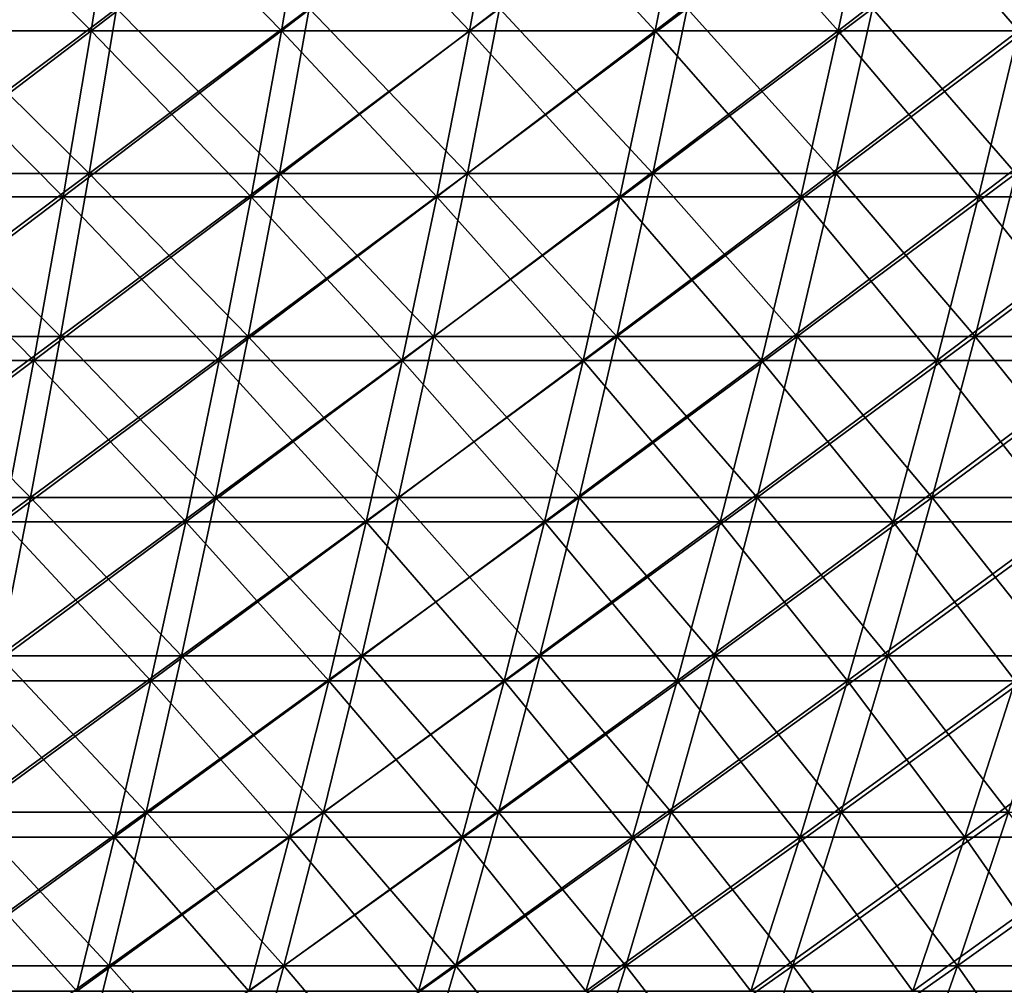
# Model space of a CAD drawing. Header units: millimetres. Extents: x -250 to 250, y 3898 to 4150.
# Tile 493 of 558: x 72 to 105, y 4008 to 4041. Entities that reach past the tile are written whole.
import ezdxf

# ---------------------------------------------------------------- set-up
doc = ezdxf.new("R2010")
doc.units = ezdxf.units.MM
doc.header["$LTSCALE"] = 5.599365
for name, color, linetype in [('2', 7, 'CONTINUOUS'), ('3', 7, 'CONTINUOUS'), ('4', 7, 'CONTINUOUS'), ('5', 7, 'CONTINUOUS')]:
    doc.layers.add(name, color=color, linetype=linetype)

msp = doc.modelspace()

# ---------------------------------------------------------------- linework, layer by layer
at = {"layer": '2', "color": 251, "linetype": 'Continuous', "true_color": 0x504f50}
for points in [[(73.934, 4035.92, -209.809), (67.438, 4035.92, -211.986), (74.856, 4041.504, -212.427), (73.934, 4035.92, -209.809)], [(74.856, 4041.504, -212.427), (67.438, 4035.92, -211.986), (68.279, 4041.504, -214.631), (74.856, 4041.504, -212.427)], [(80.36, 4035.92, -207.432), (73.934, 4035.92, -209.809), (81.362, 4041.504, -210.021), (80.36, 4035.92, -207.432)], [(81.362, 4041.504, -210.021), (73.934, 4035.92, -209.809), (74.856, 4041.504, -212.427), (81.362, 4041.504, -210.021)], [(86.709, 4035.92, -204.859), (80.36, 4035.92, -207.432), (87.791, 4041.504, -207.416), (86.709, 4035.92, -204.859)], [(87.791, 4041.504, -207.416), (80.36, 4035.92, -207.432), (81.362, 4041.504, -210.021), (87.791, 4041.504, -207.416)], [(92.977, 4035.92, -202.092), (86.709, 4035.92, -204.859), (94.137, 4041.504, -204.614), (92.977, 4035.92, -202.092)], [(94.137, 4041.504, -204.614), (86.709, 4035.92, -204.859), (87.791, 4041.504, -207.416), (94.137, 4041.504, -204.614)], [(99.156, 4035.92, -199.133), (92.977, 4035.92, -202.092), (100.394, 4041.504, -201.618), (99.156, 4035.92, -199.133)], [(100.394, 4041.504, -201.618), (92.977, 4035.92, -202.092), (94.137, 4041.504, -204.614), (100.394, 4041.504, -201.618)], [(105.242, 4035.92, -195.985), (99.156, 4035.92, -199.133), (106.555, 4041.504, -198.43), (105.242, 4035.92, -195.985)], [(106.555, 4041.504, -198.43), (99.156, 4035.92, -199.133), (100.394, 4041.504, -201.618), (106.555, 4041.504, -198.43)], [(72.965, 4030.408, -207.06), (66.554, 4030.408, -209.209), (73.934, 4035.92, -209.809), (72.965, 4030.408, -207.06)], [(73.934, 4035.92, -209.809), (66.554, 4030.408, -209.209), (67.438, 4035.92, -211.986), (73.934, 4035.92, -209.809)], [(79.307, 4030.408, -204.715), (72.965, 4030.408, -207.06), (80.36, 4035.92, -207.432), (79.307, 4030.408, -204.715)], [(80.36, 4035.92, -207.432), (72.965, 4030.408, -207.06), (73.934, 4035.92, -209.809), (80.36, 4035.92, -207.432)], [(85.574, 4030.408, -202.176), (79.307, 4030.408, -204.715), (86.709, 4035.92, -204.859), (85.574, 4030.408, -202.176)], [(86.709, 4035.92, -204.859), (79.307, 4030.408, -204.715), (80.36, 4035.92, -207.432), (86.709, 4035.92, -204.859)], [(91.759, 4030.408, -199.445), (85.574, 4030.408, -202.176), (92.977, 4035.92, -202.092), (91.759, 4030.408, -199.445)], [(92.977, 4035.92, -202.092), (85.574, 4030.408, -202.176), (86.709, 4035.92, -204.859), (92.977, 4035.92, -202.092)], [(97.857, 4030.408, -196.524), (91.759, 4030.408, -199.445), (99.156, 4035.92, -199.133), (97.857, 4030.408, -196.524)], [(99.156, 4035.92, -199.133), (91.759, 4030.408, -199.445), (92.977, 4035.92, -202.092), (99.156, 4035.92, -199.133)], [(103.863, 4030.408, -193.417), (97.857, 4030.408, -196.524), (105.242, 4035.92, -195.985), (103.863, 4030.408, -193.417)], [(105.242, 4035.92, -195.985), (97.857, 4030.408, -196.524), (99.156, 4035.92, -199.133), (105.242, 4035.92, -195.985)], [(109.77, 4030.408, -190.127), (103.863, 4030.408, -193.417), (111.227, 4035.92, -192.651), (109.77, 4030.408, -190.127)], [(111.227, 4035.92, -192.651), (103.863, 4030.408, -193.417), (105.242, 4035.92, -195.985), (111.227, 4035.92, -192.651)], [(71.951, 4024.971, -204.183), (65.629, 4024.971, -206.302), (72.965, 4030.408, -207.06), (71.951, 4024.971, -204.183)], [(72.965, 4030.408, -207.06), (65.629, 4024.971, -206.302), (66.554, 4030.408, -209.209), (72.965, 4030.408, -207.06)], [(78.205, 4024.971, -201.87), (71.951, 4024.971, -204.183), (79.307, 4030.408, -204.715), (78.205, 4024.971, -201.87)], [(79.307, 4030.408, -204.715), (71.951, 4024.971, -204.183), (72.965, 4030.408, -207.06), (79.307, 4030.408, -204.715)], [(84.384, 4024.971, -199.366), (78.205, 4024.971, -201.87), (85.574, 4030.408, -202.176), (84.384, 4024.971, -199.366)], [(85.574, 4030.408, -202.176), (78.205, 4024.971, -201.87), (79.307, 4030.408, -204.715), (85.574, 4030.408, -202.176)], [(90.484, 4024.971, -196.673), (84.384, 4024.971, -199.366), (91.759, 4030.408, -199.445), (90.484, 4024.971, -196.673)], [(91.759, 4030.408, -199.445), (84.384, 4024.971, -199.366), (85.574, 4030.408, -202.176), (91.759, 4030.408, -199.445)], [(96.498, 4024.971, -193.793), (90.484, 4024.971, -196.673), (97.857, 4030.408, -196.524), (96.498, 4024.971, -193.793)], [(97.857, 4030.408, -196.524), (90.484, 4024.971, -196.673), (91.759, 4030.408, -199.445), (97.857, 4030.408, -196.524)], [(102.42, 4024.971, -190.73), (96.498, 4024.971, -193.793), (103.863, 4030.408, -193.417), (102.42, 4024.971, -190.73)], [(103.863, 4030.408, -193.417), (96.498, 4024.971, -193.793), (97.857, 4030.408, -196.524), (103.863, 4030.408, -193.417)], [(108.245, 4024.971, -187.485), (102.42, 4024.971, -190.73), (109.77, 4030.408, -190.127), (108.245, 4024.971, -187.485)], [(109.77, 4030.408, -190.127), (102.42, 4024.971, -190.73), (103.863, 4030.408, -193.417), (109.77, 4030.408, -190.127)], [(70.893, 4019.611, -201.179), (64.664, 4019.611, -203.266), (71.951, 4024.971, -204.183), (70.893, 4019.611, -201.179)], [(71.951, 4024.971, -204.183), (64.664, 4019.611, -203.266), (65.629, 4024.971, -206.302), (71.951, 4024.971, -204.183)], [(77.054, 4019.611, -198.9), (70.893, 4019.611, -201.179), (78.205, 4024.971, -201.87), (77.054, 4019.611, -198.9)], [(78.205, 4024.971, -201.87), (70.893, 4019.611, -201.179), (71.951, 4024.971, -204.183), (78.205, 4024.971, -201.87)], [(83.143, 4019.611, -196.433), (77.054, 4019.611, -198.9), (84.384, 4024.971, -199.366), (83.143, 4019.611, -196.433)], [(84.384, 4024.971, -199.366), (77.054, 4019.611, -198.9), (78.205, 4024.971, -201.87), (84.384, 4024.971, -199.366)], [(89.153, 4019.611, -193.779), (83.143, 4019.611, -196.433), (90.484, 4024.971, -196.673), (89.153, 4019.611, -193.779)], [(90.484, 4024.971, -196.673), (83.143, 4019.611, -196.433), (84.384, 4024.971, -199.366), (90.484, 4024.971, -196.673)], [(95.078, 4019.611, -190.942), (89.153, 4019.611, -193.779), (96.498, 4024.971, -193.793), (95.078, 4019.611, -190.942)], [(96.498, 4024.971, -193.793), (89.153, 4019.611, -193.779), (90.484, 4024.971, -196.673), (96.498, 4024.971, -193.793)], [(100.913, 4019.611, -187.923), (95.078, 4019.611, -190.942), (102.42, 4024.971, -190.73), (100.913, 4019.611, -187.923)], [(102.42, 4024.971, -190.73), (95.078, 4019.611, -190.942), (96.498, 4024.971, -193.793), (102.42, 4024.971, -190.73)], [(106.652, 4019.611, -184.727), (100.913, 4019.611, -187.923), (108.245, 4024.971, -187.485), (106.652, 4019.611, -184.727)], [(108.245, 4024.971, -187.485), (100.913, 4019.611, -187.923), (102.42, 4024.971, -190.73), (108.245, 4024.971, -187.485)], [(75.856, 4014.332, -195.806), (69.79, 4014.332, -198.049), (77.054, 4019.611, -198.9), (75.856, 4014.332, -195.806)], [(77.054, 4019.611, -198.9), (69.79, 4014.332, -198.049), (70.893, 4019.611, -201.179), (77.054, 4019.611, -198.9)], [(81.85, 4014.332, -193.377), (75.856, 4014.332, -195.806), (83.143, 4019.611, -196.433), (81.85, 4014.332, -193.377)], [(83.143, 4019.611, -196.433), (75.856, 4014.332, -195.806), (77.054, 4019.611, -198.9), (83.143, 4019.611, -196.433)], [(87.766, 4014.332, -190.765), (81.85, 4014.332, -193.377), (89.153, 4019.611, -193.779), (87.766, 4014.332, -190.765)], [(89.153, 4019.611, -193.779), (81.85, 4014.332, -193.377), (83.143, 4019.611, -196.433), (89.153, 4019.611, -193.779)], [(93.599, 4014.332, -187.972), (87.766, 4014.332, -190.765), (95.078, 4019.611, -190.942), (93.599, 4014.332, -187.972)], [(95.078, 4019.611, -190.942), (87.766, 4014.332, -190.765), (89.153, 4019.611, -193.779), (95.078, 4019.611, -190.942)], [(99.343, 4014.332, -185), (93.599, 4014.332, -187.972), (100.913, 4019.611, -187.923), (99.343, 4014.332, -185)], [(100.913, 4019.611, -187.923), (93.599, 4014.332, -187.972), (95.078, 4019.611, -190.942), (100.913, 4019.611, -187.923)], [(104.993, 4014.332, -181.853), (99.343, 4014.332, -185), (106.652, 4019.611, -184.727), (104.993, 4014.332, -181.853)], [(106.652, 4019.611, -184.727), (99.343, 4014.332, -185), (100.913, 4019.611, -187.923), (106.652, 4019.611, -184.727)], [(74.61, 4009.137, -192.59), (68.644, 4009.137, -194.797), (75.856, 4014.332, -195.806), (74.61, 4009.137, -192.59)], [(75.856, 4014.332, -195.806), (68.644, 4009.137, -194.797), (69.79, 4014.332, -198.049), (75.856, 4014.332, -195.806)], [(80.505, 4009.137, -190.201), (74.61, 4009.137, -192.59), (81.85, 4014.332, -193.377), (80.505, 4009.137, -190.201)], [(81.85, 4014.332, -193.377), (74.61, 4009.137, -192.59), (75.856, 4014.332, -195.806), (81.85, 4014.332, -193.377)], [(86.324, 4009.137, -187.632), (80.505, 4009.137, -190.201), (87.766, 4014.332, -190.765), (86.324, 4009.137, -187.632)], [(87.766, 4014.332, -190.765), (80.505, 4009.137, -190.201), (81.85, 4014.332, -193.377), (87.766, 4014.332, -190.765)], [(92.062, 4009.137, -184.885), (86.324, 4009.137, -187.632), (93.599, 4014.332, -187.972), (92.062, 4009.137, -184.885)], [(93.599, 4014.332, -187.972), (86.324, 4009.137, -187.632), (87.766, 4014.332, -190.765), (93.599, 4014.332, -187.972)], [(97.711, 4009.137, -181.962), (92.062, 4009.137, -184.885), (99.343, 4014.332, -185), (97.711, 4009.137, -181.962)], [(99.343, 4014.332, -185), (92.062, 4009.137, -184.885), (93.599, 4014.332, -187.972), (99.343, 4014.332, -185)], [(103.269, 4009.137, -178.867), (97.711, 4009.137, -181.962), (104.993, 4014.332, -181.853), (103.269, 4009.137, -178.867)], [(104.993, 4014.332, -181.853), (97.711, 4009.137, -181.962), (99.343, 4014.332, -185), (104.993, 4014.332, -181.853)], [(108.728, 4009.137, -175.602), (103.269, 4009.137, -178.867), (110.543, 4014.332, -178.534), (108.728, 4009.137, -175.602)], [(110.543, 4014.332, -178.534), (103.269, 4009.137, -178.867), (104.993, 4014.332, -181.853), (110.543, 4014.332, -178.534)], [(73.318, 4004.03, -189.255), (67.455, 4004.03, -191.423), (74.61, 4009.137, -192.59), (73.318, 4004.03, -189.255)], [(74.61, 4009.137, -192.59), (67.455, 4004.03, -191.423), (68.644, 4009.137, -194.797), (74.61, 4009.137, -192.59)], [(79.111, 4004.03, -186.907), (73.318, 4004.03, -189.255), (80.505, 4009.137, -190.201), (79.111, 4004.03, -186.907)], [(80.505, 4009.137, -190.201), (73.318, 4004.03, -189.255), (74.61, 4009.137, -192.59), (80.505, 4009.137, -190.201)], [(84.829, 4004.03, -184.382), (79.111, 4004.03, -186.907), (86.324, 4009.137, -187.632), (84.829, 4004.03, -184.382)], [(86.324, 4009.137, -187.632), (79.111, 4004.03, -186.907), (80.505, 4009.137, -190.201), (86.324, 4009.137, -187.632)], [(90.467, 4004.03, -181.682), (84.829, 4004.03, -184.382), (92.062, 4009.137, -184.885), (90.467, 4004.03, -181.682)], [(92.062, 4009.137, -184.885), (84.829, 4004.03, -184.382), (86.324, 4009.137, -187.632), (92.062, 4009.137, -184.885)], [(96.019, 4004.03, -178.81), (90.467, 4004.03, -181.682), (97.711, 4009.137, -181.962), (96.019, 4004.03, -178.81)], [(97.711, 4009.137, -181.962), (90.467, 4004.03, -181.682), (92.062, 4009.137, -184.885), (97.711, 4009.137, -181.962)], [(101.48, 4004.03, -175.769), (96.019, 4004.03, -178.81), (103.269, 4009.137, -178.867), (101.48, 4004.03, -175.769)], [(103.269, 4009.137, -178.867), (96.019, 4004.03, -178.81), (97.711, 4009.137, -181.962), (103.269, 4009.137, -178.867)], [(106.845, 4004.03, -172.56), (101.48, 4004.03, -175.769), (108.728, 4009.137, -175.602), (106.845, 4004.03, -172.56)], [(108.728, 4009.137, -175.602), (101.48, 4004.03, -175.769), (103.269, 4009.137, -178.867), (108.728, 4009.137, -175.602)]]:
    msp.add_3dface(points, dxfattribs=at)
at = {"layer": '3', "color": 251, "linetype": 'Continuous', "true_color": 0x504f50}
for points in [[(67.438, 4035.92, 211.986), (73.934, 4035.92, 209.809), (68.279, 4041.504, 214.631), (67.438, 4035.92, 211.986)], [(68.279, 4041.504, 214.631), (73.934, 4035.92, 209.809), (74.856, 4041.504, 212.427), (68.279, 4041.504, 214.631)], [(73.934, 4035.92, 209.809), (80.36, 4035.92, 207.432), (74.856, 4041.504, 212.427), (73.934, 4035.92, 209.809)], [(74.856, 4041.504, 212.427), (80.36, 4035.92, 207.432), (81.362, 4041.504, 210.021), (74.856, 4041.504, 212.427)], [(80.36, 4035.92, 207.432), (86.709, 4035.92, 204.859), (81.362, 4041.504, 210.021), (80.36, 4035.92, 207.432)], [(81.362, 4041.504, 210.021), (86.709, 4035.92, 204.859), (87.791, 4041.504, 207.416), (81.362, 4041.504, 210.021)], [(86.709, 4035.92, 204.859), (92.977, 4035.92, 202.092), (87.791, 4041.504, 207.416), (86.709, 4035.92, 204.859)], [(87.791, 4041.504, 207.416), (92.977, 4035.92, 202.092), (94.137, 4041.504, 204.614), (87.791, 4041.504, 207.416)], [(92.977, 4035.92, 202.092), (99.156, 4035.92, 199.133), (94.137, 4041.504, 204.614), (92.977, 4035.92, 202.092)], [(94.137, 4041.504, 204.614), (99.156, 4035.92, 199.133), (100.394, 4041.504, 201.618), (94.137, 4041.504, 204.614)], [(99.156, 4035.92, 199.133), (105.242, 4035.92, 195.985), (100.394, 4041.504, 201.618), (99.156, 4035.92, 199.133)], [(100.394, 4041.504, 201.618), (105.242, 4035.92, 195.985), (106.555, 4041.504, 198.43), (100.394, 4041.504, 201.618)], [(66.554, 4030.408, 209.209), (72.965, 4030.408, 207.06), (67.438, 4035.92, 211.986), (66.554, 4030.408, 209.209)], [(67.438, 4035.92, 211.986), (72.965, 4030.408, 207.06), (73.934, 4035.92, 209.809), (67.438, 4035.92, 211.986)], [(72.965, 4030.408, 207.06), (79.307, 4030.408, 204.715), (73.934, 4035.92, 209.809), (72.965, 4030.408, 207.06)], [(73.934, 4035.92, 209.809), (79.307, 4030.408, 204.715), (80.36, 4035.92, 207.432), (73.934, 4035.92, 209.809)], [(79.307, 4030.408, 204.715), (85.574, 4030.408, 202.176), (80.36, 4035.92, 207.432), (79.307, 4030.408, 204.715)], [(80.36, 4035.92, 207.432), (85.574, 4030.408, 202.176), (86.709, 4035.92, 204.859), (80.36, 4035.92, 207.432)], [(85.574, 4030.408, 202.176), (91.759, 4030.408, 199.445), (86.709, 4035.92, 204.859), (85.574, 4030.408, 202.176)], [(86.709, 4035.92, 204.859), (91.759, 4030.408, 199.445), (92.977, 4035.92, 202.092), (86.709, 4035.92, 204.859)], [(91.759, 4030.408, 199.445), (97.857, 4030.408, 196.524), (92.977, 4035.92, 202.092), (91.759, 4030.408, 199.445)], [(92.977, 4035.92, 202.092), (97.857, 4030.408, 196.524), (99.156, 4035.92, 199.133), (92.977, 4035.92, 202.092)], [(97.857, 4030.408, 196.524), (103.863, 4030.408, 193.417), (99.156, 4035.92, 199.133), (97.857, 4030.408, 196.524)], [(99.156, 4035.92, 199.133), (103.863, 4030.408, 193.417), (105.242, 4035.92, 195.985), (99.156, 4035.92, 199.133)], [(103.863, 4030.408, 193.417), (109.77, 4030.408, 190.127), (105.242, 4035.92, 195.985), (103.863, 4030.408, 193.417)], [(65.629, 4024.971, 206.302), (71.951, 4024.971, 204.183), (66.554, 4030.408, 209.209), (65.629, 4024.971, 206.302)], [(66.554, 4030.408, 209.209), (71.951, 4024.971, 204.183), (72.965, 4030.408, 207.06), (66.554, 4030.408, 209.209)], [(71.951, 4024.971, 204.183), (78.205, 4024.971, 201.87), (72.965, 4030.408, 207.06), (71.951, 4024.971, 204.183)], [(72.965, 4030.408, 207.06), (78.205, 4024.971, 201.87), (79.307, 4030.408, 204.715), (72.965, 4030.408, 207.06)], [(78.205, 4024.971, 201.87), (84.384, 4024.971, 199.366), (79.307, 4030.408, 204.715), (78.205, 4024.971, 201.87)], [(79.307, 4030.408, 204.715), (84.384, 4024.971, 199.366), (85.574, 4030.408, 202.176), (79.307, 4030.408, 204.715)], [(84.384, 4024.971, 199.366), (90.484, 4024.971, 196.673), (85.574, 4030.408, 202.176), (84.384, 4024.971, 199.366)], [(85.574, 4030.408, 202.176), (90.484, 4024.971, 196.673), (91.759, 4030.408, 199.445), (85.574, 4030.408, 202.176)], [(90.484, 4024.971, 196.673), (96.498, 4024.971, 193.793), (91.759, 4030.408, 199.445), (90.484, 4024.971, 196.673)], [(91.759, 4030.408, 199.445), (96.498, 4024.971, 193.793), (97.857, 4030.408, 196.524), (91.759, 4030.408, 199.445)], [(96.498, 4024.971, 193.793), (102.42, 4024.971, 190.73), (97.857, 4030.408, 196.524), (96.498, 4024.971, 193.793)], [(97.857, 4030.408, 196.524), (102.42, 4024.971, 190.73), (103.863, 4030.408, 193.417), (97.857, 4030.408, 196.524)], [(102.42, 4024.971, 190.73), (108.245, 4024.971, 187.485), (103.863, 4030.408, 193.417), (102.42, 4024.971, 190.73)], [(103.863, 4030.408, 193.417), (108.245, 4024.971, 187.485), (109.77, 4030.408, 190.127), (103.863, 4030.408, 193.417)], [(65.629, 4024.971, 206.302), (70.893, 4019.611, 201.179), (71.951, 4024.971, 204.183), (65.629, 4024.971, 206.302)], [(70.893, 4019.611, 201.179), (77.054, 4019.611, 198.9), (71.951, 4024.971, 204.183), (70.893, 4019.611, 201.179)], [(71.951, 4024.971, 204.183), (77.054, 4019.611, 198.9), (78.205, 4024.971, 201.87), (71.951, 4024.971, 204.183)], [(77.054, 4019.611, 198.9), (83.143, 4019.611, 196.433), (78.205, 4024.971, 201.87), (77.054, 4019.611, 198.9)], [(78.205, 4024.971, 201.87), (83.143, 4019.611, 196.433), (84.384, 4024.971, 199.366), (78.205, 4024.971, 201.87)], [(83.143, 4019.611, 196.433), (89.153, 4019.611, 193.779), (84.384, 4024.971, 199.366), (83.143, 4019.611, 196.433)], [(84.384, 4024.971, 199.366), (89.153, 4019.611, 193.779), (90.484, 4024.971, 196.673), (84.384, 4024.971, 199.366)], [(89.153, 4019.611, 193.779), (95.078, 4019.611, 190.942), (90.484, 4024.971, 196.673), (89.153, 4019.611, 193.779)], [(90.484, 4024.971, 196.673), (95.078, 4019.611, 190.942), (96.498, 4024.971, 193.793), (90.484, 4024.971, 196.673)], [(95.078, 4019.611, 190.942), (100.913, 4019.611, 187.923), (96.498, 4024.971, 193.793), (95.078, 4019.611, 190.942)], [(96.498, 4024.971, 193.793), (100.913, 4019.611, 187.923), (102.42, 4024.971, 190.73), (96.498, 4024.971, 193.793)], [(100.913, 4019.611, 187.923), (106.652, 4019.611, 184.727), (102.42, 4024.971, 190.73), (100.913, 4019.611, 187.923)], [(102.42, 4024.971, 190.73), (106.652, 4019.611, 184.727), (108.245, 4024.971, 187.485), (102.42, 4024.971, 190.73)], [(69.79, 4014.332, 198.049), (75.856, 4014.332, 195.806), (70.893, 4019.611, 201.179), (69.79, 4014.332, 198.049)], [(70.893, 4019.611, 201.179), (75.856, 4014.332, 195.806), (77.054, 4019.611, 198.9), (70.893, 4019.611, 201.179)], [(75.856, 4014.332, 195.806), (81.85, 4014.332, 193.377), (77.054, 4019.611, 198.9), (75.856, 4014.332, 195.806)], [(77.054, 4019.611, 198.9), (81.85, 4014.332, 193.377), (83.143, 4019.611, 196.433), (77.054, 4019.611, 198.9)], [(81.85, 4014.332, 193.377), (87.766, 4014.332, 190.765), (83.143, 4019.611, 196.433), (81.85, 4014.332, 193.377)], [(83.143, 4019.611, 196.433), (87.766, 4014.332, 190.765), (89.153, 4019.611, 193.779), (83.143, 4019.611, 196.433)], [(87.766, 4014.332, 190.765), (93.599, 4014.332, 187.972), (89.153, 4019.611, 193.779), (87.766, 4014.332, 190.765)], [(89.153, 4019.611, 193.779), (93.599, 4014.332, 187.972), (95.078, 4019.611, 190.942), (89.153, 4019.611, 193.779)], [(93.599, 4014.332, 187.972), (99.343, 4014.332, 185), (95.078, 4019.611, 190.942), (93.599, 4014.332, 187.972)], [(95.078, 4019.611, 190.942), (99.343, 4014.332, 185), (100.913, 4019.611, 187.923), (95.078, 4019.611, 190.942)], [(99.343, 4014.332, 185), (104.993, 4014.332, 181.853), (100.913, 4019.611, 187.923), (99.343, 4014.332, 185)], [(100.913, 4019.611, 187.923), (104.993, 4014.332, 181.853), (106.652, 4019.611, 184.727), (100.913, 4019.611, 187.923)], [(68.644, 4009.137, 194.797), (74.61, 4009.137, 192.59), (69.79, 4014.332, 198.049), (68.644, 4009.137, 194.797)], [(69.79, 4014.332, 198.049), (74.61, 4009.137, 192.59), (75.856, 4014.332, 195.806), (69.79, 4014.332, 198.049)], [(74.61, 4009.137, 192.59), (80.505, 4009.137, 190.201), (75.856, 4014.332, 195.806), (74.61, 4009.137, 192.59)], [(75.856, 4014.332, 195.806), (80.505, 4009.137, 190.201), (81.85, 4014.332, 193.377), (75.856, 4014.332, 195.806)], [(80.505, 4009.137, 190.201), (86.324, 4009.137, 187.632), (81.85, 4014.332, 193.377), (80.505, 4009.137, 190.201)], [(81.85, 4014.332, 193.377), (86.324, 4009.137, 187.632), (87.766, 4014.332, 190.765), (81.85, 4014.332, 193.377)], [(86.324, 4009.137, 187.632), (92.062, 4009.137, 184.885), (87.766, 4014.332, 190.765), (86.324, 4009.137, 187.632)], [(87.766, 4014.332, 190.765), (92.062, 4009.137, 184.885), (93.599, 4014.332, 187.972), (87.766, 4014.332, 190.765)], [(92.062, 4009.137, 184.885), (97.711, 4009.137, 181.962), (93.599, 4014.332, 187.972), (92.062, 4009.137, 184.885)], [(93.599, 4014.332, 187.972), (97.711, 4009.137, 181.962), (99.343, 4014.332, 185), (93.599, 4014.332, 187.972)], [(97.711, 4009.137, 181.962), (103.269, 4009.137, 178.867), (99.343, 4014.332, 185), (97.711, 4009.137, 181.962)], [(99.343, 4014.332, 185), (103.269, 4009.137, 178.867), (104.993, 4014.332, 181.853), (99.343, 4014.332, 185)], [(103.269, 4009.137, 178.867), (108.728, 4009.137, 175.602), (104.993, 4014.332, 181.853), (103.269, 4009.137, 178.867)], [(67.455, 4004.03, 191.423), (73.318, 4004.03, 189.255), (68.644, 4009.137, 194.797), (67.455, 4004.03, 191.423)], [(68.644, 4009.137, 194.797), (73.318, 4004.03, 189.255), (74.61, 4009.137, 192.59), (68.644, 4009.137, 194.797)], [(73.318, 4004.03, 189.255), (79.111, 4004.03, 186.907), (74.61, 4009.137, 192.59), (73.318, 4004.03, 189.255)], [(74.61, 4009.137, 192.59), (79.111, 4004.03, 186.907), (80.505, 4009.137, 190.201), (74.61, 4009.137, 192.59)], [(79.111, 4004.03, 186.907), (84.829, 4004.03, 184.382), (80.505, 4009.137, 190.201), (79.111, 4004.03, 186.907)], [(80.505, 4009.137, 190.201), (84.829, 4004.03, 184.382), (86.324, 4009.137, 187.632), (80.505, 4009.137, 190.201)], [(84.829, 4004.03, 184.382), (90.467, 4004.03, 181.682), (86.324, 4009.137, 187.632), (84.829, 4004.03, 184.382)], [(86.324, 4009.137, 187.632), (90.467, 4004.03, 181.682), (92.062, 4009.137, 184.885), (86.324, 4009.137, 187.632)], [(90.467, 4004.03, 181.682), (96.019, 4004.03, 178.81), (92.062, 4009.137, 184.885), (90.467, 4004.03, 181.682)], [(92.062, 4009.137, 184.885), (96.019, 4004.03, 178.81), (97.711, 4009.137, 181.962), (92.062, 4009.137, 184.885)], [(96.019, 4004.03, 178.81), (101.48, 4004.03, 175.769), (97.711, 4009.137, 181.962), (96.019, 4004.03, 178.81)], [(97.711, 4009.137, 181.962), (101.48, 4004.03, 175.769), (103.269, 4009.137, 178.867), (97.711, 4009.137, 181.962)], [(101.48, 4004.03, 175.769), (106.845, 4004.03, 172.56), (103.269, 4009.137, 178.867), (101.48, 4004.03, 175.769)], [(103.269, 4009.137, 178.867), (106.845, 4004.03, 172.56), (108.728, 4009.137, 175.602), (103.269, 4009.137, 178.867)]]:
    msp.add_3dface(points, dxfattribs=at)
at = {"layer": '4', "color": 155, "linetype": 'Continuous', "true_color": 0x4a708c}
for points in [[(73.994, 4040.744, 209.981), (67.493, 4040.744, 212.16), (74.891, 4046.422, 212.525), (73.994, 4040.744, 209.981)], [(74.891, 4046.422, 212.525), (67.493, 4040.744, 212.16), (68.311, 4046.422, 214.73), (74.891, 4046.422, 212.525)], [(80.426, 4040.744, 207.603), (73.994, 4040.744, 209.981), (81.4, 4046.422, 210.118), (80.426, 4040.744, 207.603)], [(81.4, 4046.422, 210.118), (73.994, 4040.744, 209.981), (74.891, 4046.422, 212.525), (81.4, 4046.422, 210.118)], [(86.781, 4040.744, 205.027), (80.426, 4040.744, 207.603), (87.832, 4046.422, 207.512), (86.781, 4040.744, 205.027)], [(87.832, 4046.422, 207.512), (80.426, 4040.744, 207.603), (81.4, 4046.422, 210.118), (87.832, 4046.422, 207.512)], [(93.053, 4040.744, 202.258), (86.781, 4040.744, 205.027), (94.181, 4046.422, 204.708), (93.053, 4040.744, 202.258)], [(94.181, 4046.422, 204.708), (86.781, 4040.744, 205.027), (87.832, 4046.422, 207.512), (94.181, 4046.422, 204.708)], [(99.238, 4040.744, 199.296), (93.053, 4040.744, 202.258), (100.44, 4046.422, 201.711), (99.238, 4040.744, 199.296)], [(100.44, 4046.422, 201.711), (93.053, 4040.744, 202.258), (94.181, 4046.422, 204.708), (100.44, 4046.422, 201.711)], [(105.328, 4040.744, 196.146), (99.238, 4040.744, 199.296), (106.604, 4046.422, 198.522), (105.328, 4040.744, 196.146)], [(106.604, 4046.422, 198.522), (99.238, 4040.744, 199.296), (100.44, 4046.422, 201.711), (106.604, 4046.422, 198.522)], [(73.05, 4035.137, 207.302), (66.632, 4035.137, 209.453), (73.994, 4040.744, 209.981), (73.05, 4035.137, 207.302)], [(73.994, 4040.744, 209.981), (66.632, 4035.137, 209.453), (67.493, 4040.744, 212.16), (73.994, 4040.744, 209.981)], [(79.4, 4035.137, 204.954), (73.05, 4035.137, 207.302), (80.426, 4040.744, 207.603), (79.4, 4035.137, 204.954)], [(80.426, 4040.744, 207.603), (73.05, 4035.137, 207.302), (73.994, 4040.744, 209.981), (80.426, 4040.744, 207.603)], [(85.674, 4035.137, 202.412), (79.4, 4035.137, 204.954), (86.781, 4040.744, 205.027), (85.674, 4035.137, 202.412)], [(86.781, 4040.744, 205.027), (79.4, 4035.137, 204.954), (80.426, 4040.744, 207.603), (86.781, 4040.744, 205.027)], [(91.866, 4035.137, 199.677), (85.674, 4035.137, 202.412), (93.053, 4040.744, 202.258), (91.866, 4035.137, 199.677)], [(93.053, 4040.744, 202.258), (85.674, 4035.137, 202.412), (86.781, 4040.744, 205.027), (93.053, 4040.744, 202.258)], [(97.972, 4035.137, 196.754), (91.866, 4035.137, 199.677), (99.238, 4040.744, 199.296), (97.972, 4035.137, 196.754)], [(99.238, 4040.744, 199.296), (91.866, 4035.137, 199.677), (93.053, 4040.744, 202.258), (99.238, 4040.744, 199.296)], [(103.984, 4035.137, 193.643), (97.972, 4035.137, 196.754), (105.328, 4040.744, 196.146), (103.984, 4035.137, 193.643)], [(105.328, 4040.744, 196.146), (97.972, 4035.137, 196.754), (99.238, 4040.744, 199.296), (105.328, 4040.744, 196.146)], [(109.898, 4035.137, 190.349), (103.984, 4035.137, 193.643), (111.318, 4040.744, 192.809), (109.898, 4035.137, 190.349)], [(111.318, 4040.744, 192.809), (103.984, 4035.137, 193.643), (105.328, 4040.744, 196.146), (111.318, 4040.744, 192.809)], [(72.059, 4029.603, 204.49), (65.728, 4029.603, 206.612), (73.05, 4035.137, 207.302), (72.059, 4029.603, 204.49)], [(73.05, 4035.137, 207.302), (65.728, 4029.603, 206.612), (66.632, 4035.137, 209.453), (73.05, 4035.137, 207.302)], [(78.322, 4029.603, 202.174), (72.059, 4029.603, 204.49), (79.4, 4035.137, 204.954), (78.322, 4029.603, 202.174)], [(79.4, 4035.137, 204.954), (72.059, 4029.603, 204.49), (73.05, 4035.137, 207.302), (79.4, 4035.137, 204.954)], [(84.511, 4029.603, 199.666), (78.322, 4029.603, 202.174), (85.674, 4035.137, 202.412), (84.511, 4029.603, 199.666)], [(85.674, 4035.137, 202.412), (78.322, 4029.603, 202.174), (79.4, 4035.137, 204.954), (85.674, 4035.137, 202.412)], [(90.62, 4029.603, 196.969), (84.511, 4029.603, 199.666), (91.866, 4035.137, 199.677), (90.62, 4029.603, 196.969)], [(91.866, 4035.137, 199.677), (84.511, 4029.603, 199.666), (85.674, 4035.137, 202.412), (91.866, 4035.137, 199.677)], [(96.643, 4029.603, 194.085), (90.62, 4029.603, 196.969), (97.972, 4035.137, 196.754), (96.643, 4029.603, 194.085)], [(97.972, 4035.137, 196.754), (90.62, 4029.603, 196.969), (91.866, 4035.137, 199.677), (97.972, 4035.137, 196.754)], [(102.574, 4029.603, 191.016), (96.643, 4029.603, 194.085), (103.984, 4035.137, 193.643), (102.574, 4029.603, 191.016)], [(103.984, 4035.137, 193.643), (96.643, 4029.603, 194.085), (97.972, 4035.137, 196.754), (103.984, 4035.137, 193.643)], [(108.407, 4029.603, 187.767), (102.574, 4029.603, 191.016), (109.898, 4035.137, 190.349), (108.407, 4029.603, 187.767)], [(109.898, 4035.137, 190.349), (102.574, 4029.603, 191.016), (103.984, 4035.137, 193.643), (109.898, 4035.137, 190.349)], [(71.022, 4024.147, 201.546), (64.782, 4024.147, 203.638), (72.059, 4029.603, 204.49), (71.022, 4024.147, 201.546)], [(72.059, 4029.603, 204.49), (64.782, 4024.147, 203.638), (65.728, 4029.603, 206.612), (72.059, 4029.603, 204.49)], [(77.195, 4024.147, 199.263), (71.022, 4024.147, 201.546), (78.322, 4029.603, 202.174), (77.195, 4024.147, 199.263)], [(78.322, 4029.603, 202.174), (71.022, 4024.147, 201.546), (72.059, 4029.603, 204.49), (78.322, 4029.603, 202.174)], [(83.295, 4024.147, 196.792), (77.195, 4024.147, 199.263), (84.511, 4029.603, 199.666), (83.295, 4024.147, 196.792)], [(84.511, 4029.603, 199.666), (77.195, 4024.147, 199.263), (78.322, 4029.603, 202.174), (84.511, 4029.603, 199.666)], [(89.316, 4024.147, 194.133), (83.295, 4024.147, 196.792), (90.62, 4029.603, 196.969), (89.316, 4024.147, 194.133)], [(90.62, 4029.603, 196.969), (83.295, 4024.147, 196.792), (84.511, 4029.603, 199.666), (90.62, 4029.603, 196.969)], [(95.251, 4024.147, 191.291), (89.316, 4024.147, 194.133), (96.643, 4029.603, 194.085), (95.251, 4024.147, 191.291)], [(96.643, 4029.603, 194.085), (89.316, 4024.147, 194.133), (90.62, 4029.603, 196.969), (96.643, 4029.603, 194.085)], [(101.097, 4024.147, 188.267), (95.251, 4024.147, 191.291), (102.574, 4029.603, 191.016), (101.097, 4024.147, 188.267)], [(102.574, 4029.603, 191.016), (95.251, 4024.147, 191.291), (96.643, 4029.603, 194.085), (102.574, 4029.603, 191.016)], [(106.847, 4024.147, 185.064), (101.097, 4024.147, 188.267), (108.407, 4029.603, 187.767), (106.847, 4024.147, 185.064)], [(108.407, 4029.603, 187.767), (101.097, 4024.147, 188.267), (102.574, 4029.603, 191.016), (108.407, 4029.603, 187.767)], [(76.018, 4018.772, 196.225), (69.939, 4018.772, 198.473), (77.195, 4024.147, 199.263), (76.018, 4018.772, 196.225)], [(77.195, 4024.147, 199.263), (69.939, 4018.772, 198.473), (71.022, 4024.147, 201.546), (77.195, 4024.147, 199.263)], [(82.025, 4018.772, 193.791), (76.018, 4018.772, 196.225), (83.295, 4024.147, 196.792), (82.025, 4018.772, 193.791)], [(83.295, 4024.147, 196.792), (76.018, 4018.772, 196.225), (77.195, 4024.147, 199.263), (83.295, 4024.147, 196.792)], [(87.954, 4018.772, 191.173), (82.025, 4018.772, 193.791), (89.316, 4024.147, 194.133), (87.954, 4018.772, 191.173)], [(89.316, 4024.147, 194.133), (82.025, 4018.772, 193.791), (83.295, 4024.147, 196.792), (89.316, 4024.147, 194.133)], [(93.799, 4018.772, 188.374), (87.954, 4018.772, 191.173), (95.251, 4024.147, 191.291), (93.799, 4018.772, 188.374)], [(95.251, 4024.147, 191.291), (87.954, 4018.772, 191.173), (89.316, 4024.147, 194.133), (95.251, 4024.147, 191.291)], [(99.556, 4018.772, 185.396), (93.799, 4018.772, 188.374), (101.097, 4024.147, 188.267), (99.556, 4018.772, 185.396)], [(101.097, 4024.147, 188.267), (93.799, 4018.772, 188.374), (95.251, 4024.147, 191.291), (101.097, 4024.147, 188.267)], [(105.218, 4018.772, 182.243), (99.556, 4018.772, 185.396), (106.847, 4024.147, 185.064), (105.218, 4018.772, 182.243)], [(106.847, 4024.147, 185.064), (99.556, 4018.772, 185.396), (101.097, 4024.147, 188.267), (106.847, 4024.147, 185.064)], [(74.792, 4013.481, 193.061), (68.811, 4013.481, 195.273), (76.018, 4018.772, 196.225), (74.792, 4013.481, 193.061)], [(76.018, 4018.772, 196.225), (68.811, 4013.481, 195.273), (69.939, 4018.772, 198.473), (76.018, 4018.772, 196.225)], [(80.702, 4013.481, 190.666), (74.792, 4013.481, 193.061), (82.025, 4018.772, 193.791), (80.702, 4013.481, 190.666)], [(82.025, 4018.772, 193.791), (74.792, 4013.481, 193.061), (76.018, 4018.772, 196.225), (82.025, 4018.772, 193.791)], [(86.535, 4013.481, 188.091), (80.702, 4013.481, 190.666), (87.954, 4018.772, 191.173), (86.535, 4013.481, 188.091)], [(87.954, 4018.772, 191.173), (80.702, 4013.481, 190.666), (82.025, 4018.772, 193.791), (87.954, 4018.772, 191.173)], [(92.287, 4013.481, 185.337), (86.535, 4013.481, 188.091), (93.799, 4018.772, 188.374), (92.287, 4013.481, 185.337)], [(93.799, 4018.772, 188.374), (86.535, 4013.481, 188.091), (87.954, 4018.772, 191.173), (93.799, 4018.772, 188.374)], [(97.95, 4013.481, 182.407), (92.287, 4013.481, 185.337), (99.556, 4018.772, 185.396), (97.95, 4013.481, 182.407)], [(99.556, 4018.772, 185.396), (92.287, 4013.481, 185.337), (93.799, 4018.772, 188.374), (99.556, 4018.772, 185.396)], [(103.521, 4013.481, 179.304), (97.95, 4013.481, 182.407), (105.218, 4018.772, 182.243), (103.521, 4013.481, 179.304)], [(105.218, 4018.772, 182.243), (97.95, 4013.481, 182.407), (99.556, 4018.772, 185.396), (105.218, 4018.772, 182.243)], [(108.994, 4013.481, 176.031), (103.521, 4013.481, 179.304), (110.78, 4018.772, 178.916), (108.994, 4013.481, 176.031)], [(110.78, 4018.772, 178.916), (103.521, 4013.481, 179.304), (105.218, 4018.772, 182.243), (110.78, 4018.772, 178.916)], [(73.518, 4008.277, 189.773), (67.639, 4008.277, 191.947), (74.792, 4013.481, 193.061), (73.518, 4008.277, 189.773)], [(74.792, 4013.481, 193.061), (67.639, 4008.277, 191.947), (68.811, 4013.481, 195.273), (74.792, 4013.481, 193.061)], [(79.328, 4008.277, 187.419), (73.518, 4008.277, 189.773), (80.702, 4013.481, 190.666), (79.328, 4008.277, 187.419)], [(80.702, 4013.481, 190.666), (73.518, 4008.277, 189.773), (74.792, 4013.481, 193.061), (80.702, 4013.481, 190.666)], [(85.061, 4008.277, 184.887), (79.328, 4008.277, 187.419), (86.535, 4013.481, 188.091), (85.061, 4008.277, 184.887)], [(86.535, 4013.481, 188.091), (79.328, 4008.277, 187.419), (80.702, 4013.481, 190.666), (86.535, 4013.481, 188.091)], [(90.715, 4008.277, 182.18), (85.061, 4008.277, 184.887), (92.287, 4013.481, 185.337), (90.715, 4008.277, 182.18)], [(92.287, 4013.481, 185.337), (85.061, 4008.277, 184.887), (86.535, 4013.481, 188.091), (92.287, 4013.481, 185.337)], [(96.282, 4008.277, 179.3), (90.715, 4008.277, 182.18), (97.95, 4013.481, 182.407), (96.282, 4008.277, 179.3)], [(97.95, 4013.481, 182.407), (90.715, 4008.277, 182.18), (92.287, 4013.481, 185.337), (97.95, 4013.481, 182.407)], [(101.758, 4008.277, 176.25), (96.282, 4008.277, 179.3), (103.521, 4013.481, 179.304), (101.758, 4008.277, 176.25)], [(103.521, 4013.481, 179.304), (96.282, 4008.277, 179.3), (97.95, 4013.481, 182.407), (103.521, 4013.481, 179.304)], [(107.137, 4008.277, 173.033), (101.758, 4008.277, 176.25), (108.994, 4013.481, 176.031), (107.137, 4008.277, 173.033)], [(108.994, 4013.481, 176.031), (101.758, 4008.277, 176.25), (103.521, 4013.481, 179.304), (108.994, 4013.481, 176.031)]]:
    msp.add_3dface(points, dxfattribs=at)
at = {"layer": '5', "color": 155, "linetype": 'Continuous', "true_color": 0x4a708c}
for points in [[(67.493, 4040.744, -212.16), (73.994, 4040.744, -209.981), (68.311, 4046.422, -214.73), (67.493, 4040.744, -212.16)], [(68.311, 4046.422, -214.73), (73.994, 4040.744, -209.981), (74.891, 4046.422, -212.525), (68.311, 4046.422, -214.73)], [(73.994, 4040.744, -209.981), (80.426, 4040.744, -207.603), (74.891, 4046.422, -212.525), (73.994, 4040.744, -209.981)], [(74.891, 4046.422, -212.525), (80.426, 4040.744, -207.603), (81.4, 4046.422, -210.118), (74.891, 4046.422, -212.525)], [(80.426, 4040.744, -207.603), (86.781, 4040.744, -205.027), (81.4, 4046.422, -210.118), (80.426, 4040.744, -207.603)], [(81.4, 4046.422, -210.118), (86.781, 4040.744, -205.027), (87.832, 4046.422, -207.512), (81.4, 4046.422, -210.118)], [(86.781, 4040.744, -205.027), (93.053, 4040.744, -202.258), (87.832, 4046.422, -207.512), (86.781, 4040.744, -205.027)], [(87.832, 4046.422, -207.512), (93.053, 4040.744, -202.258), (94.181, 4046.422, -204.708), (87.832, 4046.422, -207.512)], [(93.053, 4040.744, -202.258), (99.238, 4040.744, -199.296), (94.181, 4046.422, -204.708), (93.053, 4040.744, -202.258)], [(94.181, 4046.422, -204.708), (99.238, 4040.744, -199.296), (100.44, 4046.422, -201.711), (94.181, 4046.422, -204.708)], [(99.238, 4040.744, -199.296), (105.328, 4040.744, -196.146), (100.44, 4046.422, -201.711), (99.238, 4040.744, -199.296)], [(100.44, 4046.422, -201.711), (105.328, 4040.744, -196.146), (106.604, 4046.422, -198.522), (100.44, 4046.422, -201.711)], [(66.632, 4035.137, -209.453), (73.05, 4035.137, -207.302), (67.493, 4040.744, -212.16), (66.632, 4035.137, -209.453)], [(67.493, 4040.744, -212.16), (73.05, 4035.137, -207.302), (73.994, 4040.744, -209.981), (67.493, 4040.744, -212.16)], [(73.05, 4035.137, -207.302), (79.4, 4035.137, -204.954), (73.994, 4040.744, -209.981), (73.05, 4035.137, -207.302)], [(73.994, 4040.744, -209.981), (79.4, 4035.137, -204.954), (80.426, 4040.744, -207.603), (73.994, 4040.744, -209.981)], [(79.4, 4035.137, -204.954), (85.674, 4035.137, -202.412), (80.426, 4040.744, -207.603), (79.4, 4035.137, -204.954)], [(80.426, 4040.744, -207.603), (85.674, 4035.137, -202.412), (86.781, 4040.744, -205.027), (80.426, 4040.744, -207.603)], [(85.674, 4035.137, -202.412), (91.866, 4035.137, -199.677), (86.781, 4040.744, -205.027), (85.674, 4035.137, -202.412)], [(86.781, 4040.744, -205.027), (91.866, 4035.137, -199.677), (93.053, 4040.744, -202.258), (86.781, 4040.744, -205.027)], [(91.866, 4035.137, -199.677), (97.972, 4035.137, -196.754), (93.053, 4040.744, -202.258), (91.866, 4035.137, -199.677)], [(93.053, 4040.744, -202.258), (97.972, 4035.137, -196.754), (99.238, 4040.744, -199.296), (93.053, 4040.744, -202.258)], [(97.972, 4035.137, -196.754), (103.984, 4035.137, -193.643), (99.238, 4040.744, -199.296), (97.972, 4035.137, -196.754)], [(99.238, 4040.744, -199.296), (103.984, 4035.137, -193.643), (105.328, 4040.744, -196.146), (99.238, 4040.744, -199.296)], [(103.984, 4035.137, -193.643), (109.898, 4035.137, -190.349), (105.328, 4040.744, -196.146), (103.984, 4035.137, -193.643)], [(65.728, 4029.603, -206.612), (72.059, 4029.603, -204.49), (66.632, 4035.137, -209.453), (65.728, 4029.603, -206.612)], [(66.632, 4035.137, -209.453), (72.059, 4029.603, -204.49), (73.05, 4035.137, -207.302), (66.632, 4035.137, -209.453)], [(72.059, 4029.603, -204.49), (78.322, 4029.603, -202.174), (73.05, 4035.137, -207.302), (72.059, 4029.603, -204.49)], [(73.05, 4035.137, -207.302), (78.322, 4029.603, -202.174), (79.4, 4035.137, -204.954), (73.05, 4035.137, -207.302)], [(78.322, 4029.603, -202.174), (84.511, 4029.603, -199.666), (79.4, 4035.137, -204.954), (78.322, 4029.603, -202.174)], [(79.4, 4035.137, -204.954), (84.511, 4029.603, -199.666), (85.674, 4035.137, -202.412), (79.4, 4035.137, -204.954)], [(84.511, 4029.603, -199.666), (90.62, 4029.603, -196.969), (85.674, 4035.137, -202.412), (84.511, 4029.603, -199.666)], [(85.674, 4035.137, -202.412), (90.62, 4029.603, -196.969), (91.866, 4035.137, -199.677), (85.674, 4035.137, -202.412)], [(90.62, 4029.603, -196.969), (96.643, 4029.603, -194.085), (91.866, 4035.137, -199.677), (90.62, 4029.603, -196.969)], [(91.866, 4035.137, -199.677), (96.643, 4029.603, -194.085), (97.972, 4035.137, -196.754), (91.866, 4035.137, -199.677)], [(96.643, 4029.603, -194.085), (102.574, 4029.603, -191.016), (97.972, 4035.137, -196.754), (96.643, 4029.603, -194.085)], [(97.972, 4035.137, -196.754), (102.574, 4029.603, -191.016), (103.984, 4035.137, -193.643), (97.972, 4035.137, -196.754)], [(102.574, 4029.603, -191.016), (108.407, 4029.603, -187.767), (103.984, 4035.137, -193.643), (102.574, 4029.603, -191.016)], [(103.984, 4035.137, -193.643), (108.407, 4029.603, -187.767), (109.898, 4035.137, -190.349), (103.984, 4035.137, -193.643)], [(65.728, 4029.603, -206.612), (71.022, 4024.147, -201.546), (72.059, 4029.603, -204.49), (65.728, 4029.603, -206.612)], [(71.022, 4024.147, -201.546), (77.195, 4024.147, -199.263), (72.059, 4029.603, -204.49), (71.022, 4024.147, -201.546)], [(72.059, 4029.603, -204.49), (77.195, 4024.147, -199.263), (78.322, 4029.603, -202.174), (72.059, 4029.603, -204.49)], [(77.195, 4024.147, -199.263), (83.295, 4024.147, -196.792), (78.322, 4029.603, -202.174), (77.195, 4024.147, -199.263)], [(78.322, 4029.603, -202.174), (83.295, 4024.147, -196.792), (84.511, 4029.603, -199.666), (78.322, 4029.603, -202.174)], [(83.295, 4024.147, -196.792), (89.316, 4024.147, -194.133), (84.511, 4029.603, -199.666), (83.295, 4024.147, -196.792)], [(84.511, 4029.603, -199.666), (89.316, 4024.147, -194.133), (90.62, 4029.603, -196.969), (84.511, 4029.603, -199.666)], [(89.316, 4024.147, -194.133), (95.251, 4024.147, -191.291), (90.62, 4029.603, -196.969), (89.316, 4024.147, -194.133)], [(90.62, 4029.603, -196.969), (95.251, 4024.147, -191.291), (96.643, 4029.603, -194.085), (90.62, 4029.603, -196.969)], [(95.251, 4024.147, -191.291), (101.097, 4024.147, -188.267), (96.643, 4029.603, -194.085), (95.251, 4024.147, -191.291)], [(96.643, 4029.603, -194.085), (101.097, 4024.147, -188.267), (102.574, 4029.603, -191.016), (96.643, 4029.603, -194.085)], [(101.097, 4024.147, -188.267), (106.847, 4024.147, -185.064), (102.574, 4029.603, -191.016), (101.097, 4024.147, -188.267)], [(102.574, 4029.603, -191.016), (106.847, 4024.147, -185.064), (108.407, 4029.603, -187.767), (102.574, 4029.603, -191.016)], [(69.939, 4018.772, -198.473), (76.018, 4018.772, -196.225), (71.022, 4024.147, -201.546), (69.939, 4018.772, -198.473)], [(71.022, 4024.147, -201.546), (76.018, 4018.772, -196.225), (77.195, 4024.147, -199.263), (71.022, 4024.147, -201.546)], [(76.018, 4018.772, -196.225), (82.025, 4018.772, -193.791), (77.195, 4024.147, -199.263), (76.018, 4018.772, -196.225)], [(77.195, 4024.147, -199.263), (82.025, 4018.772, -193.791), (83.295, 4024.147, -196.792), (77.195, 4024.147, -199.263)], [(82.025, 4018.772, -193.791), (87.954, 4018.772, -191.173), (83.295, 4024.147, -196.792), (82.025, 4018.772, -193.791)], [(83.295, 4024.147, -196.792), (87.954, 4018.772, -191.173), (89.316, 4024.147, -194.133), (83.295, 4024.147, -196.792)], [(87.954, 4018.772, -191.173), (93.799, 4018.772, -188.374), (89.316, 4024.147, -194.133), (87.954, 4018.772, -191.173)], [(89.316, 4024.147, -194.133), (93.799, 4018.772, -188.374), (95.251, 4024.147, -191.291), (89.316, 4024.147, -194.133)], [(93.799, 4018.772, -188.374), (99.556, 4018.772, -185.396), (95.251, 4024.147, -191.291), (93.799, 4018.772, -188.374)], [(95.251, 4024.147, -191.291), (99.556, 4018.772, -185.396), (101.097, 4024.147, -188.267), (95.251, 4024.147, -191.291)], [(99.556, 4018.772, -185.396), (105.218, 4018.772, -182.243), (101.097, 4024.147, -188.267), (99.556, 4018.772, -185.396)], [(101.097, 4024.147, -188.267), (105.218, 4018.772, -182.243), (106.847, 4024.147, -185.064), (101.097, 4024.147, -188.267)], [(68.811, 4013.481, -195.273), (74.792, 4013.481, -193.061), (69.939, 4018.772, -198.473), (68.811, 4013.481, -195.273)], [(69.939, 4018.772, -198.473), (74.792, 4013.481, -193.061), (76.018, 4018.772, -196.225), (69.939, 4018.772, -198.473)], [(74.792, 4013.481, -193.061), (80.702, 4013.481, -190.666), (76.018, 4018.772, -196.225), (74.792, 4013.481, -193.061)], [(76.018, 4018.772, -196.225), (80.702, 4013.481, -190.666), (82.025, 4018.772, -193.791), (76.018, 4018.772, -196.225)], [(80.702, 4013.481, -190.666), (86.535, 4013.481, -188.091), (82.025, 4018.772, -193.791), (80.702, 4013.481, -190.666)], [(82.025, 4018.772, -193.791), (86.535, 4013.481, -188.091), (87.954, 4018.772, -191.173), (82.025, 4018.772, -193.791)], [(86.535, 4013.481, -188.091), (92.287, 4013.481, -185.337), (87.954, 4018.772, -191.173), (86.535, 4013.481, -188.091)], [(87.954, 4018.772, -191.173), (92.287, 4013.481, -185.337), (93.799, 4018.772, -188.374), (87.954, 4018.772, -191.173)], [(92.287, 4013.481, -185.337), (97.95, 4013.481, -182.407), (93.799, 4018.772, -188.374), (92.287, 4013.481, -185.337)], [(93.799, 4018.772, -188.374), (97.95, 4013.481, -182.407), (99.556, 4018.772, -185.396), (93.799, 4018.772, -188.374)], [(97.95, 4013.481, -182.407), (103.521, 4013.481, -179.304), (99.556, 4018.772, -185.396), (97.95, 4013.481, -182.407)], [(99.556, 4018.772, -185.396), (103.521, 4013.481, -179.304), (105.218, 4018.772, -182.243), (99.556, 4018.772, -185.396)], [(103.521, 4013.481, -179.304), (108.994, 4013.481, -176.031), (105.218, 4018.772, -182.243), (103.521, 4013.481, -179.304)], [(67.639, 4008.277, -191.947), (73.518, 4008.277, -189.773), (68.811, 4013.481, -195.273), (67.639, 4008.277, -191.947)], [(68.811, 4013.481, -195.273), (73.518, 4008.277, -189.773), (74.792, 4013.481, -193.061), (68.811, 4013.481, -195.273)], [(73.518, 4008.277, -189.773), (79.328, 4008.277, -187.419), (74.792, 4013.481, -193.061), (73.518, 4008.277, -189.773)], [(74.792, 4013.481, -193.061), (79.328, 4008.277, -187.419), (80.702, 4013.481, -190.666), (74.792, 4013.481, -193.061)], [(79.328, 4008.277, -187.419), (85.061, 4008.277, -184.887), (80.702, 4013.481, -190.666), (79.328, 4008.277, -187.419)], [(80.702, 4013.481, -190.666), (85.061, 4008.277, -184.887), (86.535, 4013.481, -188.091), (80.702, 4013.481, -190.666)], [(85.061, 4008.277, -184.887), (90.715, 4008.277, -182.18), (86.535, 4013.481, -188.091), (85.061, 4008.277, -184.887)], [(86.535, 4013.481, -188.091), (90.715, 4008.277, -182.18), (92.287, 4013.481, -185.337), (86.535, 4013.481, -188.091)], [(90.715, 4008.277, -182.18), (96.282, 4008.277, -179.3), (92.287, 4013.481, -185.337), (90.715, 4008.277, -182.18)], [(92.287, 4013.481, -185.337), (96.282, 4008.277, -179.3), (97.95, 4013.481, -182.407), (92.287, 4013.481, -185.337)], [(96.282, 4008.277, -179.3), (101.758, 4008.277, -176.25), (97.95, 4013.481, -182.407), (96.282, 4008.277, -179.3)], [(97.95, 4013.481, -182.407), (101.758, 4008.277, -176.25), (103.521, 4013.481, -179.304), (97.95, 4013.481, -182.407)], [(101.758, 4008.277, -176.25), (107.137, 4008.277, -173.033), (103.521, 4013.481, -179.304), (101.758, 4008.277, -176.25)], [(103.521, 4013.481, -179.304), (107.137, 4008.277, -173.033), (108.994, 4013.481, -176.031), (103.521, 4013.481, -179.304)]]:
    msp.add_3dface(points, dxfattribs=at)

doc.saveas('drawing.dxf')
